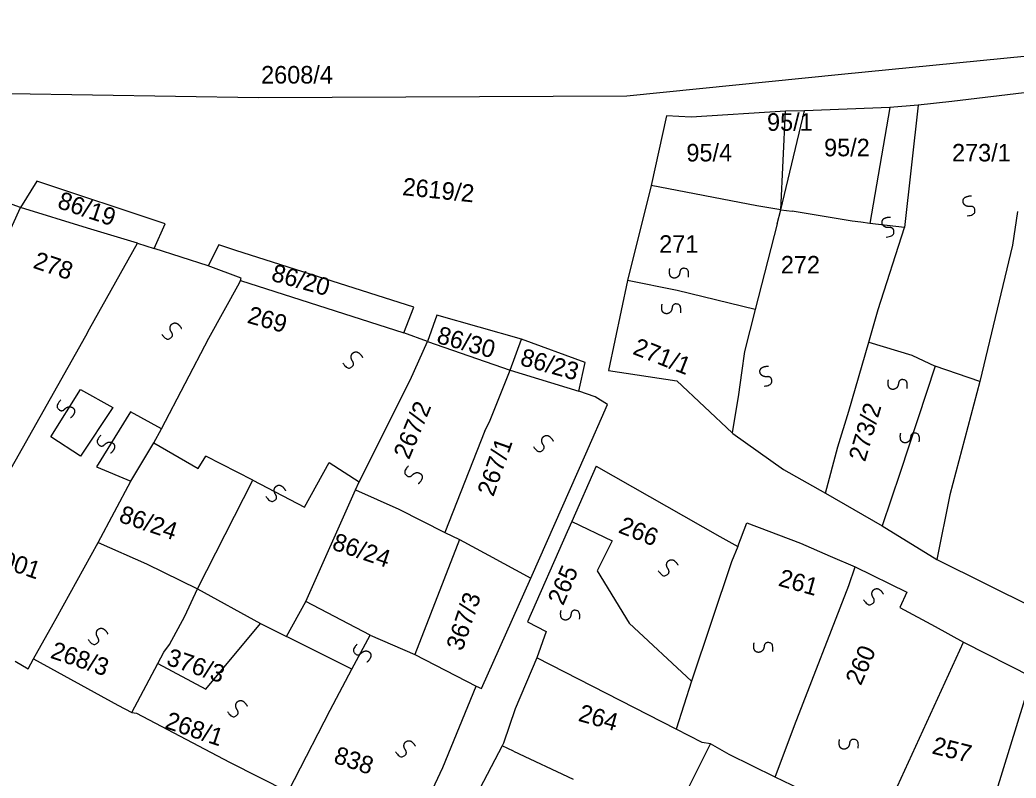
# Model space of a CAD drawing. Extents: x -581999 to -572728, y -1219553 to -1212032.
# Drawn here: x -578073.6 to -577960.1, y -1215813.7 to -1215727.3 of the extents above; entities that cross this region are included whole.
import ezdxf

# ---------------------------------------------------------------- set-up
doc = ezdxf.new("R2010")
doc.units = 0
for name, color, linetype in [('Vrstva 1', 7, 'Continuous'), ('Vrstva 2', 7, 'Continuous'), ('Vrstva 4', 7, 'Continuous'), ('Vrstva 6', 7, 'Continuous')]:
    doc.layers.add(name, color=color, linetype=linetype)

msp = doc.modelspace()

# ---------------------------------------------------------------- linework, layer by layer
at = {"layer": 'Vrstva 1'}
for p, q in [((-577986.869, -1215748.972), (-577984.193, -1215737.706)), ((-577989.629, -1215748.508), (-578001.642, -1215746.215)), ((-578073.5, -1215748.699), (-578077.005, -1215747.454)), ((-578065.899, -1215751.069), (-578073.5, -1215748.699)), ((-577986.869, -1215748.972), (-577989.629, -1215748.508)), ((-577978.741, -1215750.256), (-577985.588, -1215749.148)), ((-577977.75, -1215750.402), (-577978.741, -1215750.256)), ((-577976.76, -1215750.547), (-577977.75, -1215750.402)), ((-578060.182, -1215752.766), (-578065.899, -1215751.069)), ((-578017.726, -1215767.241), (-578016.431, -1215763.702)), ((-578020.592, -1215774.154), (-578020.087, -1215773.143)), ((-578058.318, -1215775.515), (-578053.274, -1215778.454)), ((-578053.274, -1215778.454), (-578052.391, -1215777.067)), ((-578047.027, -1215779.769), (-578052.391, -1215777.067)), ((-578007.911, -1215778.211), (-578010.711, -1215784.499)), ((-578007.911, -1215778.211), (-577993.817, -1215786.225)), ((-578053.365, -1215792.187), (-578047.027, -1215779.769)), ((-578035.345, -1215780.873), (-578034.933, -1215779.979)), ((-578041.018, -1215793.626), (-578035.345, -1215780.873)), ((-578010.711, -1215784.499), (-578011.238, -1215785.681)), ((-578011.238, -1215785.681), (-578015.765, -1215795.949)), ((-578069.449, -1215795.538), (-578064.654, -1215786.876)), ((-578006.095, -1215786.69), (-578007.825, -1215790.127)), ((-577993.817, -1215786.225), (-577991.769, -1215787.338)), ((-578007.825, -1215790.127), (-578004.158, -1215796.087)), ((-578069.791, -1215796.172), (-578069.449, -1215795.538)), ((-578015.765, -1215795.949), (-578013.612, -1215797.04)), ((-578072.037, -1215800.152), (-578069.791, -1215796.172)), ((-578052.391, -1215803.614), (-578046.185, -1215796.108)), ((-578004.158, -1215796.087), (-577997.077, -1215802.682)), ((-578057.867, -1215800.685), (-578052.391, -1215803.614))]:
    msp.add_line(p, q, dxfattribs=at)
for points in [[(-578137.475, -1215723.258), (-578115.402, -1215732.134), (-578093.726, -1215735.415), (-578046.398, -1215736.187), (-578004.439, -1215735.994)], [(-578004.439, -1215735.994), (-577979.974, -1215733.505), (-577932.565, -1215728.844), (-577914.873, -1215726.747)], [(-577958.201, -1215735.531), (-577967.4, -1215736.643)], [(-577967.4, -1215736.643), (-577971.222, -1215737.06)], [(-577986.365, -1215737.727), (-577997.091, -1215738.406)], [(-577986.869, -1215748.972), (-577986.365, -1215737.727)], [(-577974.477, -1215737.334), (-577984.193, -1215737.706), (-577986.365, -1215737.727)], [(-577974.477, -1215737.334), (-577976.76, -1215750.547)], [(-577971.222, -1215737.06), (-577974.477, -1215737.334)], [(-577971.222, -1215737.06), (-577972.799, -1215750.985)], [(-577997.091, -1215738.406), (-577999.922, -1215738.255), (-578001.642, -1215746.215), (-578004.353, -1215757.049)], [(-578058.282, -1215753.403), (-578057.049, -1215750.583), (-578071.653, -1215745.705), (-578073.5, -1215748.699)], [(-578075.523, -1215753.171), (-578073.5, -1215748.699)], [(-577987.284, -1215750.581), (-577986.869, -1215748.972)], [(-577986.869, -1215748.972), (-577985.588, -1215749.148)], [(-577959.92, -1215749.171), (-577960.495, -1215753.015)], [(-577987.284, -1215750.581), (-577989.802, -1215760.338)], [(-577975.794, -1215760.333), (-577972.799, -1215750.985)], [(-578065.655, -1215762.548), (-578060.182, -1215752.766)], [(-578060.182, -1215752.766), (-578058.282, -1215753.403)], [(-578052.149, -1215755.361), (-578058.282, -1215753.403)], [(-578029.841, -1215762.991), (-578028.696, -1215760.084), (-578048.989, -1215753.606), (-578050.916, -1215752.983), (-578052.149, -1215755.361)], [(-577960.495, -1215753.015), (-577964.213, -1215768.528)], [(-578048.461, -1215757.018), (-578048.372, -1215756.754), (-578052.149, -1215755.361)], [(-578052.069, -1215763.624), (-578048.549, -1215757.282), (-578048.461, -1215757.018)], [(-578048.461, -1215757.018), (-578029.841, -1215762.991)], [(-578004.353, -1215757.049), (-578006.504, -1215767.291)], [(-577998.712, -1215758.176), (-578004.353, -1215757.049)], [(-577989.802, -1215760.338), (-577998.712, -1215758.176)], [(-577989.802, -1215760.338), (-577991.032, -1215765.121)], [(-577976.839, -1215764.057), (-577975.794, -1215760.333)], [(-578009.885, -1215769.641), (-578009.177, -1215766.38), (-578016.431, -1215763.702), (-578026.068, -1215760.973), (-578027.127, -1215763.969)], [(-578066.078, -1215763.337), (-578065.655, -1215762.548)], [(-578027.127, -1215763.969), (-578029.841, -1215762.991)], [(-578075.317, -1215779.719), (-578066.078, -1215763.337)], [(-578057.438, -1215773.929), (-578052.069, -1215763.624)], [(-578029.101, -1215768.391), (-578027.127, -1215763.969)], [(-578027.127, -1215763.969), (-578017.726, -1215767.241)], [(-577979.147, -1215771.906), (-577976.839, -1215764.057)], [(-577976.839, -1215764.057), (-577971.958, -1215765.561)], [(-577991.032, -1215765.121), (-577991.373, -1215767.569), (-577991.715, -1215770.015)], [(-577971.958, -1215765.561), (-577969.301, -1215766.805)], [(-578020.087, -1215773.143), (-578017.726, -1215767.241)], [(-578017.726, -1215767.241), (-578009.885, -1215769.641)], [(-578006.504, -1215767.291), (-577998.722, -1215768.454)], [(-577964.213, -1215768.528), (-577969.301, -1215766.805)], [(-578034.933, -1215779.979), (-578029.101, -1215768.391)], [(-577998.722, -1215768.454), (-577992.44, -1215774.405)], [(-577964.213, -1215768.528), (-577967.641, -1215781.477)], [(-578009.113, -1215776.786), (-578006.646, -1215771.15), (-578008.034, -1215770.293), (-578009.885, -1215769.641)], [(-577991.715, -1215770.015), (-577992.44, -1215774.405)], [(-577981.805, -1215781.25), (-577980.4, -1215776.006), (-577979.147, -1215771.906)], [(-578058.318, -1215775.515), (-578057.438, -1215773.929)], [(-578020.592, -1215774.154), (-578025.164, -1215785.745)], [(-577992.44, -1215774.405), (-577992.354, -1215774.486), (-577986.567, -1215778.57), (-577981.805, -1215781.25)], [(-578060.957, -1215779.917), (-578058.318, -1215775.515)], [(-578015.367, -1215790.967), (-578009.113, -1215776.786)], [(-578064.654, -1215786.876), (-578060.957, -1215779.917)], [(-578035.345, -1215780.873), (-578030.417, -1215783.085)], [(-577981.805, -1215781.25), (-577975.342, -1215785.01), (-577969.091, -1215788.832)], [(-577967.641, -1215781.477), (-577969.091, -1215788.832)], [(-578030.417, -1215783.085), (-578025.164, -1215785.745)], [(-578010.711, -1215784.499), (-578006.095, -1215786.69)], [(-577991.769, -1215787.338), (-577990.766, -1215784.648), (-577984.63, -1215786.951)], [(-578025.164, -1215785.745), (-578023.501, -1215786.543)], [(-578064.654, -1215786.876), (-578059.145, -1215789.334)], [(-578023.501, -1215786.543), (-578028.587, -1215799.655)], [(-578023.501, -1215786.543), (-578020.175, -1215788.316)], [(-577991.769, -1215787.338), (-577992.514, -1215789.101), (-577997.077, -1215802.682), (-577998.809, -1215808.179)], [(-577984.63, -1215786.951), (-577981.267, -1215788.451), (-577978.43, -1215789.664)], [(-578020.175, -1215788.316), (-578015.367, -1215790.967)], [(-577969.091, -1215788.832), (-577946.913, -1215799.853)], [(-578059.145, -1215789.334), (-578053.365, -1215792.187)], [(-577979.118, -1215791.779), (-577978.43, -1215789.664)], [(-577978.43, -1215789.664), (-577972.524, -1215792.54), (-577973.337, -1215794.3)], [(-578021.596, -1215803.267), (-578020.984, -1215803.534), (-578015.367, -1215790.967)], [(-578054.773, -1215795.27), (-578053.365, -1215792.187)], [(-578053.365, -1215792.187), (-578046.185, -1215796.108), (-578043.218, -1215797.589)], [(-577987.511, -1215813.63), (-577985.307, -1215807.744), (-577979.118, -1215791.779)], [(-578043.218, -1215797.589), (-578041.018, -1215793.626)], [(-578033.665, -1215797.437), (-578041.018, -1215793.626)], [(-577973.337, -1215794.3), (-577969.302, -1215796.479)], [(-578057.175, -1215799.375), (-578056.534, -1215798.528), (-578054.773, -1215795.27)], [(-578013.612, -1215797.04), (-578014.697, -1215800.019)], [(-577969.302, -1215796.479), (-577966.075, -1215798.25)], [(-578035.777, -1215801.311), (-578043.218, -1215797.589)], [(-578033.665, -1215797.437), (-578028.587, -1215799.655)], [(-577975.675, -1215819.216), (-577966.075, -1215798.25)], [(-577966.075, -1215798.25), (-577958.277, -1215802.201)], [(-578060.844, -1215806.277), (-578057.867, -1215800.685), (-578057.175, -1215799.375)], [(-578074.129, -1215800.41), (-578072.652, -1215801.296), (-578072.037, -1215800.152)], [(-578072.037, -1215800.152), (-578062.431, -1215805.445), (-578060.844, -1215806.277)], [(-578028.587, -1215799.655), (-578021.596, -1215803.267)], [(-578014.697, -1215800.019), (-578017.135, -1215805.842)], [(-577998.809, -1215808.179), (-578014.697, -1215800.019)], [(-578038.24, -1215805.978), (-578035.777, -1215801.311)], [(-577962.426, -1215815.588), (-577958.277, -1215802.201)], [(-578025.385, -1215812.515), (-578021.596, -1215803.267)], [(-578042.299, -1215813.881), (-578038.24, -1215805.978)], [(-578017.135, -1215805.842), (-578018.478, -1215809.755), (-578018.64, -1215810.049)], [(-578060.844, -1215806.277), (-578060.302, -1215806.354), (-578049.709, -1215811.937)], [(-577994.909, -1215809.816), (-577995.85, -1215809.678), (-577998.809, -1215808.179)], [(-578018.64, -1215810.049), (-578021.602, -1215815.725)], [(-578017.337, -1215810.659), (-578018.64, -1215810.049)], [(-578017.337, -1215810.659), (-578010.541, -1215813.841)], [(-577997.344, -1215814.688), (-577994.909, -1215809.816)], [(-577992.756, -1215811.041), (-577994.909, -1215809.816)], [(-577987.511, -1215813.63), (-577992.756, -1215811.041)], [(-578049.709, -1215811.937), (-578043.003, -1215815.29), (-578042.299, -1215813.881)], [(-578029.17, -1215820.526), (-578025.385, -1215812.515)], [(-577984.686, -1215814.992), (-577987.511, -1215813.63)]]:
    msp.add_lwpolyline(points, dxfattribs=at)
at = {"layer": 'Vrstva 4'}
for p, q in [((-578041.161, -1215782.872), (-578038.346, -1215777.765)), ((-578038.346, -1215777.765), (-578034.933, -1215779.979)), ((-577973.3, -1215778.908), (-577975.342, -1215785.01)), ((-578047.027, -1215779.769), (-578041.161, -1215782.872))]:
    msp.add_line(p, q, dxfattribs=at)
for points in [[(-577972.799, -1215750.985), (-577976.76, -1215750.547)], [(-577969.301, -1215766.805), (-577973.3, -1215778.908)], [(-578066.676, -1215769.468), (-578062.989, -1215771.504), (-578066.691, -1215777.065), (-578070.042, -1215774.861)], [(-578070.042, -1215774.861), (-578066.676, -1215769.468)], [(-578057.438, -1215773.929), (-578060.977, -1215772.017), (-578064.848, -1215778.252), (-578060.957, -1215779.917)], [(-578035.777, -1215801.311), (-578033.665, -1215797.437)]]:
    msp.add_lwpolyline(points, dxfattribs=at)
at = {"layer": 'Vrstva 6'}
for points in [[(-577965.656, -1215749.671), (-577964.805, -1215749.582), (-577964.753, -1215748.824), (-577965.069, -1215748.568), (-577965.485, -1215748.613), (-577965.817, -1215748.531), (-577966.034, -1215748.323), (-577966.125, -1215748.111), (-577966.126, -1215747.842), (-577965.923, -1215747.537), (-577965.335, -1215747.367), (-577965.155, -1215747.4)], [(-577974.886, -1215752.081), (-577974.035, -1215751.992), (-577973.983, -1215751.234), (-577974.299, -1215750.978), (-577974.715, -1215751.023), (-577975.047, -1215750.941), (-577975.264, -1215750.733), (-577975.355, -1215750.521), (-577975.356, -1215750.252), (-577975.153, -1215749.947), (-577974.565, -1215749.777), (-577974.385, -1215749.81)], [(-577997.405, -1215756.651), (-577997.31, -1215755.8), (-577998.04, -1215755.588), (-577998.357, -1215755.842), (-577998.402, -1215756.258), (-577998.553, -1215756.565), (-577998.802, -1215756.732), (-577999.029, -1215756.776), (-577999.292, -1215756.72), (-577999.547, -1215756.456), (-577999.587, -1215755.846), (-577999.517, -1215755.677)], [(-577998.29, -1215760.709), (-577998.195, -1215759.858), (-577998.925, -1215759.646), (-577999.242, -1215759.9), (-577999.287, -1215760.316), (-577999.438, -1215760.623), (-577999.687, -1215760.79), (-577999.914, -1215760.834), (-578000.177, -1215760.778), (-578000.432, -1215760.514), (-578000.472, -1215759.904), (-578000.402, -1215759.735)], [(-578057.426, -1215763.14), (-578056.946, -1215763.847), (-578056.252, -1215763.536), (-578056.175, -1215763.136), (-578056.411, -1215762.791), (-578056.496, -1215762.459), (-578056.414, -1215762.169), (-578056.27, -1215761.989), (-578056.034, -1215761.861), (-578055.669, -1215761.897), (-578055.242, -1215762.336), (-578055.187, -1215762.509)], [(-578036.799, -1215766.435), (-578036.319, -1215767.142), (-578035.625, -1215766.831), (-578035.548, -1215766.431), (-578035.784, -1215766.086), (-578035.869, -1215765.754), (-578035.787, -1215765.464), (-578035.643, -1215765.284), (-578035.407, -1215765.156), (-578035.042, -1215765.192), (-578034.615, -1215765.631), (-578034.56, -1215765.804)], [(-577988.795, -1215769.075), (-577987.944, -1215768.986), (-577987.892, -1215768.228), (-577988.208, -1215767.972), (-577988.624, -1215768.017), (-577988.956, -1215767.935), (-577989.173, -1215767.727), (-577989.264, -1215767.515), (-577989.265, -1215767.246), (-577989.062, -1215766.941), (-577988.474, -1215766.771), (-577988.294, -1215766.804)], [(-577972.496, -1215769.333), (-577972.401, -1215768.482), (-577973.131, -1215768.27), (-577973.448, -1215768.524), (-577973.493, -1215768.94), (-577973.644, -1215769.247), (-577973.893, -1215769.414), (-577974.12, -1215769.458), (-577974.383, -1215769.402), (-577974.638, -1215769.138), (-577974.678, -1215768.528), (-577974.608, -1215768.359)], [(-578068.925, -1215770.651), (-578069.512, -1215771.273), (-578069.057, -1215771.882), (-578068.651, -1215771.87), (-578068.365, -1215771.565), (-578068.059, -1215771.411), (-578067.759, -1215771.427), (-578067.552, -1215771.529), (-578067.376, -1215771.732), (-578067.331, -1215772.096), (-578067.666, -1215772.608), (-578067.824, -1215772.7)], [(-577971.105, -1215775.421), (-577971.01, -1215774.57), (-577971.74, -1215774.358), (-577972.057, -1215774.612), (-577972.102, -1215775.028), (-577972.253, -1215775.335), (-577972.502, -1215775.502), (-577972.729, -1215775.546), (-577972.992, -1215775.49), (-577973.247, -1215775.226), (-577973.287, -1215774.616), (-577973.217, -1215774.447)], [(-578064.362, -1215774.679), (-578064.949, -1215775.301), (-578064.494, -1215775.91), (-578064.088, -1215775.898), (-578063.802, -1215775.593), (-578063.496, -1215775.439), (-578063.196, -1215775.455), (-578062.989, -1215775.557), (-578062.813, -1215775.76), (-578062.768, -1215776.124), (-578063.103, -1215776.636), (-578063.261, -1215776.728)], [(-578015.077, -1215775.956), (-578014.597, -1215776.663), (-578013.903, -1215776.352), (-578013.826, -1215775.952), (-578014.062, -1215775.607), (-578014.147, -1215775.275), (-578014.065, -1215774.985), (-578013.921, -1215774.805), (-578013.685, -1215774.677), (-578013.32, -1215774.713), (-578012.893, -1215775.152), (-578012.838, -1215775.325)], [(-578029.314, -1215778.158), (-578029.901, -1215778.78), (-578029.446, -1215779.389), (-578029.04, -1215779.377), (-578028.754, -1215779.072), (-578028.448, -1215778.918), (-578028.148, -1215778.934), (-578027.941, -1215779.036), (-578027.765, -1215779.239), (-578027.72, -1215779.603), (-578028.055, -1215780.115), (-578028.213, -1215780.207)], [(-578045.56, -1215781.632), (-578045.08, -1215782.339), (-578044.386, -1215782.028), (-578044.309, -1215781.628), (-578044.545, -1215781.283), (-578044.63, -1215780.951), (-578044.548, -1215780.661), (-578044.404, -1215780.481), (-578044.168, -1215780.353), (-578043.803, -1215780.389), (-578043.376, -1215780.828), (-578043.321, -1215781.001)], [(-578000.846, -1215790.116), (-578000.366, -1215790.823), (-577999.672, -1215790.512), (-577999.595, -1215790.112), (-577999.831, -1215789.767), (-577999.916, -1215789.435), (-577999.834, -1215789.145), (-577999.69, -1215788.965), (-577999.454, -1215788.837), (-577999.089, -1215788.873), (-577998.662, -1215789.312), (-577998.607, -1215789.485)], [(-577977.454, -1215793.414), (-577976.974, -1215794.121), (-577976.28, -1215793.81), (-577976.203, -1215793.41), (-577976.439, -1215793.065), (-577976.524, -1215792.733), (-577976.442, -1215792.443), (-577976.298, -1215792.263), (-577976.062, -1215792.135), (-577975.697, -1215792.171), (-577975.27, -1215792.61), (-577975.215, -1215792.783)], [(-578009.807, -1215795.621), (-578009.712, -1215794.77), (-578010.442, -1215794.558), (-578010.759, -1215794.812), (-578010.804, -1215795.228), (-578010.955, -1215795.535), (-578011.204, -1215795.702), (-578011.431, -1215795.746), (-578011.694, -1215795.69), (-578011.949, -1215795.426), (-578011.989, -1215794.816), (-578011.919, -1215794.647)], [(-578065.822, -1215797.926), (-578065.342, -1215798.633), (-578064.648, -1215798.322), (-578064.571, -1215797.922), (-578064.807, -1215797.577), (-578064.892, -1215797.245), (-578064.81, -1215796.955), (-578064.666, -1215796.775), (-578064.43, -1215796.647), (-578064.065, -1215796.683), (-578063.638, -1215797.122), (-578063.583, -1215797.295)], [(-578035.156, -1215798.48), (-578035.743, -1215799.102), (-578035.288, -1215799.711), (-578034.882, -1215799.699), (-578034.596, -1215799.394), (-578034.29, -1215799.24), (-578033.99, -1215799.256), (-578033.783, -1215799.358), (-578033.607, -1215799.561), (-578033.562, -1215799.925), (-578033.897, -1215800.437), (-578034.055, -1215800.529)], [(-577987.806, -1215799.299), (-577987.711, -1215798.448), (-577988.441, -1215798.236), (-577988.758, -1215798.49), (-577988.803, -1215798.906), (-577988.954, -1215799.213), (-577989.203, -1215799.38), (-577989.43, -1215799.424), (-577989.693, -1215799.368), (-577989.948, -1215799.104), (-577989.988, -1215798.494), (-577989.918, -1215798.325)], [(-578049.941, -1215806.165), (-578049.461, -1215806.872), (-578048.767, -1215806.561), (-578048.69, -1215806.161), (-578048.926, -1215805.816), (-578049.011, -1215805.484), (-578048.929, -1215805.194), (-578048.785, -1215805.014), (-578048.549, -1215804.886), (-578048.184, -1215804.922), (-578047.757, -1215805.361), (-578047.702, -1215805.534)], [(-578030.775, -1215810.742), (-578030.295, -1215811.449), (-578029.601, -1215811.138), (-578029.524, -1215810.738), (-578029.76, -1215810.393), (-578029.845, -1215810.061), (-578029.763, -1215809.771), (-578029.619, -1215809.591), (-578029.383, -1215809.463), (-578029.018, -1215809.499), (-578028.591, -1215809.938), (-578028.536, -1215810.111)], [(-577978.071, -1215810.332), (-577977.976, -1215809.481), (-577978.706, -1215809.269), (-577979.023, -1215809.523), (-577979.068, -1215809.939), (-577979.219, -1215810.246), (-577979.468, -1215810.413), (-577979.695, -1215810.457), (-577979.958, -1215810.401), (-577980.213, -1215810.137), (-577980.253, -1215809.527), (-577980.183, -1215809.358)]]:
    msp.add_open_spline(points, degree=2, dxfattribs=at)

# ---------------------------------------------------------------- texts
at = {"layer": 'Vrstva 2'}
for s, p in [('2608/4', (-578046.102, -1215734.589)), ('95/1', (-577988.458, -1215739.974)), ('95/4', (-577997.644, -1215743.47)), ('95/2', (-577981.957, -1215742.881)), ('273/1', (-577967.38, -1215743.47)), ('271', (-578000.742, -1215753.878)), ('272', (-577986.883, -1215756.235))]:
    msp.add_text(s, height=2, dxfattribs=at).set_placement(p)
for s, rotation, p in [('2619/2', 354.09219, (-578030.062, -1215747.296)), ('86/19', 341.38126, (-578069.428, -1215748.732)), ('278', 341.38126, (-578072.195, -1215755.572)), ('86/20', 344.44129, (-578045.057, -1215757.032)), ('269', 344.44129, (-578047.79, -1215761.832)), ('86/30', 344.44129, (-578026.208, -1215764.123)), ('271/1', 338.43122, (-578003.873, -1215765.374)), ('86/23', 344.44129, (-578016.698, -1215766.645)), ('267/2', 67.3276, (-578029.252, -1215777.535)), ('273/2', 73.59053, (-577977.288, -1215777.772)), ('267/1', 70.60118, (-578019.644, -1215781.756)), ('86/24', 341.38126, (-578062.423, -1215784.505)), ('266', 338.43122, (-578005.504, -1215785.72)), ('86/24', 341.38126, (-578038.132, -1215787.647)), ('1001', 341.38126, (-578077.298, -1215789.209)), ('265', 66.68052, (-578011.692, -1215794.168)), ('261', 344.44129, (-577987.275, -1215791.792)), ('367/3', 71.26091, (-578023.175, -1215799.347)), ('268/3', 341.38126, (-578070.221, -1215800.009)), ('376/3', 341.38126, (-578057.01, -1215800.788)), ('260', 66.68052, (-577977.772, -1215803.292)), ('264', 344.44129, (-578010.072, -1215807.197)), ('268/1', 341.38126, (-578057.176, -1215808.003)), ('257', 345.94442, (-577969.771, -1215810.916)), ('838', 341.38126, (-578037.951, -1215811.947))]:
    msp.add_text(s, height=2, rotation=rotation, dxfattribs=at).set_placement(p)

doc.saveas('drawing.dxf')
